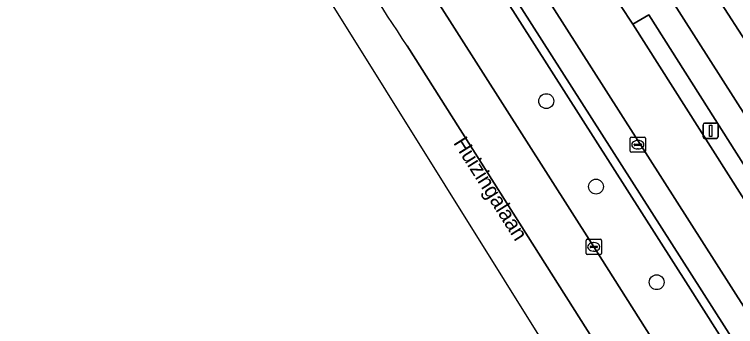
# Model space of a CAD drawing. Extents: x 159680 to 160786, y 387323 to 388340.
# Drawn here: x 159843.32 to 159890.67, y 387635.62 to 387656.14 of the extents above; entities that cross this region are included whole.
import ezdxf

# ---------------------------------------------------------------- set-up
doc = ezdxf.new("R2010")
doc.units = 0
for name, color, linetype in [('IMGEO_Berm_groen', 7, 'Continuous'), ('IMGEO_Boom', 7, 'Continuous'), ('IMGEO_Erf', 7, 'Continuous'), ('IMGEO_Fietspad_gesloten', 7, 'Continuous'), ('IMGEO_Kolk', 7, 'Continuous'), ('IMGEO_Lichtmast', 7, 'Continuous'), ('IMGEO_Openbare_ruimte_label', 7, 'Continuous'), ('IMGEO_OVBaan_gesloten', 7, 'Continuous'), ('IMGEO_Pand', 7, 'Continuous'), ('IMGEO_Rijbaan_regionaal_gesloten', 7, 'Continuous'), ('IMGEO_Voetpad_open', 7, 'Continuous')]:
    doc.layers.add(name, color=color, linetype=linetype)

msp = doc.modelspace()

# ---------------------------------------------------------------- linework, layer by layer
at = {"layer": 'IMGEO_Berm_groen'}
for points in [[(159854.423, 387690.403), (159849.673, 387698.047), (159846.674, 387702.849), (159843.321, 387700.86), (159843.801, 387700.086), (159844.283, 387699.312), (159848.808, 387692.139), (159854.91, 387682.508), (159859.345, 387675.48), (159862.656, 387670.301), (159870.936, 387657.259), (159881.358, 387640.862), (159893.876, 387621.079), (159895.607, 387618.335)], [(159915.314, 387592.825), (159916.154, 387593.379), (159913.887, 387596.942), (159902.311, 387615.135), (159894.697, 387627.102), (159893.433, 387629.088), (159887.557, 387638.32), (159869.453, 387666.765)]]:
    msp.add_lwpolyline(points, dxfattribs=at)
at = {"layer": 'IMGEO_Boom'}
for centre in [(159878.24, 387650.442), (159881.507, 387644.824), (159885.49, 387638.542)]:
    msp.add_circle(centre, 0.489, dxfattribs=at)
at = {"layer": 'IMGEO_Erf'}
for points in [[(159861.884, 387695.822), (159866.365, 387688.698), (159871.272, 387681.013), (159880.486, 387666.503), (159892.284, 387647.962)], [(159891.343, 387654.352), (159889.712, 387656.9), (159894.563, 387660.849)]]:
    msp.add_lwpolyline(points, dxfattribs=at)
at = {"layer": 'IMGEO_Fietspad_gesloten'}
for points in [[(159883.934, 387655.5), (159883.122, 387656.732), (159871.809, 387674.544), (159870.938, 387675.892), (159859.674, 387693.624), (159858.823, 387694.997), (159852.727, 387704.808), (159848.054, 387712.66)], [(159858.565, 387688.232), (159871.375, 387668.071), (159896.663, 387628.381), (159918.222, 387594.432), (159932.893, 387571.356), (159934.024, 387569.601), (159936.643, 387565.432), (159937.134, 387564.769), (159945, 387552.043)], [(159945.513, 387558.561), (159944.983, 387559.416), (159943.701, 387561.424), (159941.773, 387564.475), (159935.889, 387573.759), (159932.362, 387579.26), (159920.539, 387597.888), (159919.709, 387599.113), (159908.409, 387616.936), (159907.589, 387618.24), (159896.34, 387635.958), (159895.454, 387637.315), (159883.934, 387655.5)]]:
    msp.add_lwpolyline(points, dxfattribs=at)
at = {"layer": 'IMGEO_Kolk'}
for p, q in [((159883.83, 387648.078), (159884.682, 387648.078)), ((159883.755, 387647.152), (159883.755, 387648.004)), ((159884.057, 387647.621), (159884.455, 387647.621)), ((159884.243, 387647.858), (159884.268, 387647.858)), ((159884.756, 387648.004), (159884.756, 387647.152)), ((159884.014, 387647.572), (159884.014, 387647.584)), ((159884.452, 387647.535), (159884.054, 387647.535)), ((159884.266, 387647.298), (159884.241, 387647.298)), ((159884.498, 387647.584), (159884.498, 387647.572)), ((159884.682, 387647.078), (159883.83, 387647.078)), ((159880.857, 387640.436), (159880.857, 387641.288)), ((159880.932, 387641.362), (159881.784, 387641.362)), ((159881.345, 387641.142), (159881.37, 387641.142)), ((159881.858, 387641.288), (159881.858, 387640.436)), ((159881.116, 387640.856), (159881.116, 387640.868)), ((159881.554, 387640.819), (159881.156, 387640.819)), ((159881.159, 387640.905), (159881.557, 387640.905)), ((159881.368, 387640.582), (159881.343, 387640.582)), ((159881.6, 387640.868), (159881.6, 387640.856)), ((159881.784, 387640.362), (159880.932, 387640.362))]:
    msp.add_line(p, q, dxfattribs=at)
for points in [[(159883.83, 387648.078), (159884.682, 387648.078)], [(159883.755, 387647.152), (159883.755, 387648.004)], [(159884.756, 387648.004), (159884.756, 387647.152)], [(159884.682, 387647.078), (159883.83, 387647.078)], [(159880.857, 387640.436), (159880.857, 387641.288)], [(159880.932, 387641.362), (159881.784, 387641.362)], [(159881.858, 387641.288), (159881.858, 387640.436)], [(159881.784, 387640.362), (159880.932, 387640.362)]]:
    msp.add_lwpolyline(points, dxfattribs=at)
for centre, radius, start, end in [((159883.832, 387648.002), 0.0765, 91.552, 178.448), ((159883.832, 387648.002), 0.0765, 91.552, 178.448), ((159884.68, 387648.002), 0.0765, 1.552, 88.448), ((159884.68, 387648.002), 0.0765, 1.552, 88.448), ((159884.054, 387647.581), 0.0403, 85.8775, 175.7526), ((159884.459, 387647.583), 0.0386, 1.7309, 96.639), ((159883.832, 387647.154), 0.0765, 181.552, 268.448), ((159883.832, 387647.154), 0.0765, 181.552, 268.448), ((159884.051, 387647.571), 0.0366, 178.938, 274.7102), ((159884.455, 387647.578), 0.043, 264.8664, 352.4533), ((159884.68, 387647.154), 0.0765, 271.552, 358.448), ((159884.68, 387647.154), 0.0765, 271.552, 358.448), ((159880.934, 387641.286), 0.0765, 91.552, 178.448), ((159880.934, 387641.286), 0.0765, 91.552, 178.448), ((159881.782, 387641.286), 0.0765, 1.552, 88.448), ((159881.782, 387641.286), 0.0765, 1.552, 88.448), ((159881.156, 387640.865), 0.0403, 85.8775, 175.7526), ((159881.153, 387640.855), 0.0366, 178.938, 274.7102), ((159881.557, 387640.862), 0.043, 264.8664, 352.4533), ((159881.561, 387640.867), 0.0386, 1.7309, 96.639), ((159880.934, 387640.438), 0.0765, 181.552, 268.448), ((159880.934, 387640.438), 0.0765, 181.552, 268.448), ((159881.782, 387640.438), 0.0765, 271.552, 358.448), ((159881.782, 387640.438), 0.0765, 271.552, 358.448)]:
    msp.add_arc(centre, radius, start, end, dxfattribs=at)
for centre, major_axis, ratio, start_param, end_param in [((159884.242, 387647.578), (-0.387, 0.002), 0.722429, 4.712389, 7.853982), ((159884.267, 387647.578), (-0.39, 0.002), 0.717154, 1.570796, 4.712389), ((159881.344, 387640.862), (-0.387, 0.002), 0.722429, 4.712389, 7.853982), ((159881.369, 387640.862), (-0.39, 0.002), 0.717154, 1.570796, 4.712389)]:
    msp.add_ellipse(centre, major_axis=major_axis, ratio=ratio, start_param=start_param, end_param=end_param, dxfattribs=at)
at = {"layer": 'IMGEO_Lichtmast'}
for p, q in [((159888.534, 387648.094), (159888.534, 387648.894)), ((159888.534, 387648.894), (159888.534, 387648.094)), ((159888.634, 387648.994), (159889.424, 387648.994)), ((159889.424, 387648.994), (159888.634, 387648.994)), ((159889.524, 387648.894), (159889.524, 387648.094)), ((159889.524, 387648.094), (159889.524, 387648.894)), ((159889.424, 387647.994), (159888.634, 387647.994)), ((159888.634, 387647.994), (159889.424, 387647.994))]:
    msp.add_line(p, q, dxfattribs=at)
msp.add_lwpolyline([(159888.954, 387648.869), (159889.104, 387648.869), (159889.104, 387648.119), (159888.954, 387648.119), (159888.954, 387648.869)], dxfattribs=at)
for centre, start, end in [((159888.634, 387648.894), 90, 180), ((159888.634, 387648.894), 90, 180), ((159889.424, 387648.894), 0, 90), ((159889.424, 387648.894), 360, 90), ((159888.634, 387648.094), 180, 270), ((159888.634, 387648.094), 180, 270), ((159889.424, 387648.094), 270, 0), ((159889.424, 387648.094), 270, 0)]:
    msp.add_arc(centre, 0.1, start, end, dxfattribs=at)
at = {"layer": 'IMGEO_OVBaan_gesloten'}
for points in [[(159858.121, 387669.257), (159855.36, 387672.605), (159852.108, 387676.163), (159883.278, 387626.179), (159920.558, 387567.925), (159984.842, 387467.474), (160065.277, 387340.998)], [(160065.277, 387340.998), (160066.652, 387341.76), (160065.959, 387342.848), (160051.196, 387366.436), (160037.469, 387388.37), (160035.007, 387392.266), (160025.491, 387407.303), (159999.061, 387448.992), (159999.203, 387449.069), (159985.84, 387470.05), (159937.564, 387546.059), (159937.458, 387545.975), (159928.344, 387560.272), (159926.726, 387562.813), (159919.709, 387573.899), (159910.99, 387587.597), (159899.844, 387605.107), (159900.012, 387605.234), (159869.099, 387654.066)]]:
    msp.add_lwpolyline(points, dxfattribs=at)
msp.add_arc((159732.596, 387566.983), 161.915, 32.53631, 39.17231, dxfattribs=at)
at = {"layer": 'IMGEO_Pand'}
msp.add_lwpolyline([(159906.992, 387664.295), (159909.427, 387665.842), (159906.357, 387670.662), (159903.926, 387669.11), (159893.533, 387662.473), (159894.563, 387660.849), (159889.712, 387656.9), (159891.343, 387654.352)], close=True, dxfattribs=at)
at = {"layer": 'IMGEO_Rijbaan_regionaal_gesloten'}
for points in [[(159895.607, 387618.335), (159893.876, 387621.079), (159881.358, 387640.862), (159870.936, 387657.259), (159862.656, 387670.301), (159859.345, 387675.48), (159854.91, 387682.508), (159848.808, 387692.139), (159844.283, 387699.312), (159843.801, 387700.086), (159843.321, 387700.86)], [(159869.099, 387654.066), (159900.012, 387605.234), (159900.453, 387605.47), (159901.556, 387604.496)]]:
    msp.add_lwpolyline(points, dxfattribs=at)
msp.add_arc((159732.596, 387566.983), 161.915, 32.53631, 39.17231, dxfattribs=at)
at = {"layer": 'IMGEO_Voetpad_open'}
for points in [[(159848.054, 387712.66), (159852.727, 387704.808), (159853.74, 387705.441), (159859.84, 387695.634), (159858.823, 387694.997), (159859.674, 387693.624), (159860.716, 387694.25), (159871.963, 387676.542), (159870.938, 387675.892), (159871.809, 387674.544), (159872.831, 387675.167), (159884.166, 387657.358), (159883.122, 387656.732), (159883.934, 387655.5), (159884.972, 387656.109), (159896.483, 387637.94)], [(159943.683, 387567.084), (159939.772, 387573.244), (159934.994, 387580.626), (159934.656, 387581.284), (159926.748, 387593.752), (159925.947, 387595.016), (159925.086, 387596.373), (159913.458, 387614.655), (159903.748, 387629.93), (159892.284, 387647.962), (159880.486, 387666.503), (159871.272, 387681.013), (159866.365, 387688.698)], [(159932.893, 387571.356), (159918.222, 387594.432), (159896.663, 387628.381), (159871.375, 387668.071), (159858.565, 387688.232)], [(159856.768, 387687.721), (159856.897, 387687.521), (159857.025, 387687.322), (159869.914, 387667.073), (159895.175, 387627.432), (159916.611, 387593.674), (159930.011, 387572.581)], [(159856.345, 387687.342), (159856.448, 387687.183), (159856.552, 387687.024), (159869.453, 387666.765), (159887.557, 387638.32), (159893.433, 387629.088), (159894.697, 387627.102), (159902.311, 387615.135), (159913.887, 387596.942), (159916.154, 387593.379), (159915.314, 387592.825), (159916.622, 387590.821), (159927.578, 387573.558), (159928.176, 387572.617), (159932.638, 387565.597), (159933.422, 387564.311), (159933.608, 387563.981), (159933.794, 387563.651), (159936.643, 387565.432), (159934.024, 387569.601), (159932.893, 387571.356)], [(159930.011, 387572.581), (159916.611, 387593.674), (159895.175, 387627.432), (159869.914, 387667.073)]]:
    msp.add_lwpolyline(points, dxfattribs=at)
msp.add_lwpolyline([(159883.934, 387655.5), (159895.454, 387637.315), (159896.483, 387637.94), (159884.972, 387656.109)], close=True, dxfattribs=at)

# ---------------------------------------------------------------- texts
at = {"layer": 'IMGEO_Openbare_ruimte_label'}
msp.add_text('Huizingalaan', height=1, rotation=302.2909, dxfattribs=at).set_placement((159872.106, 387647.701))

doc.saveas('drawing.dxf')
